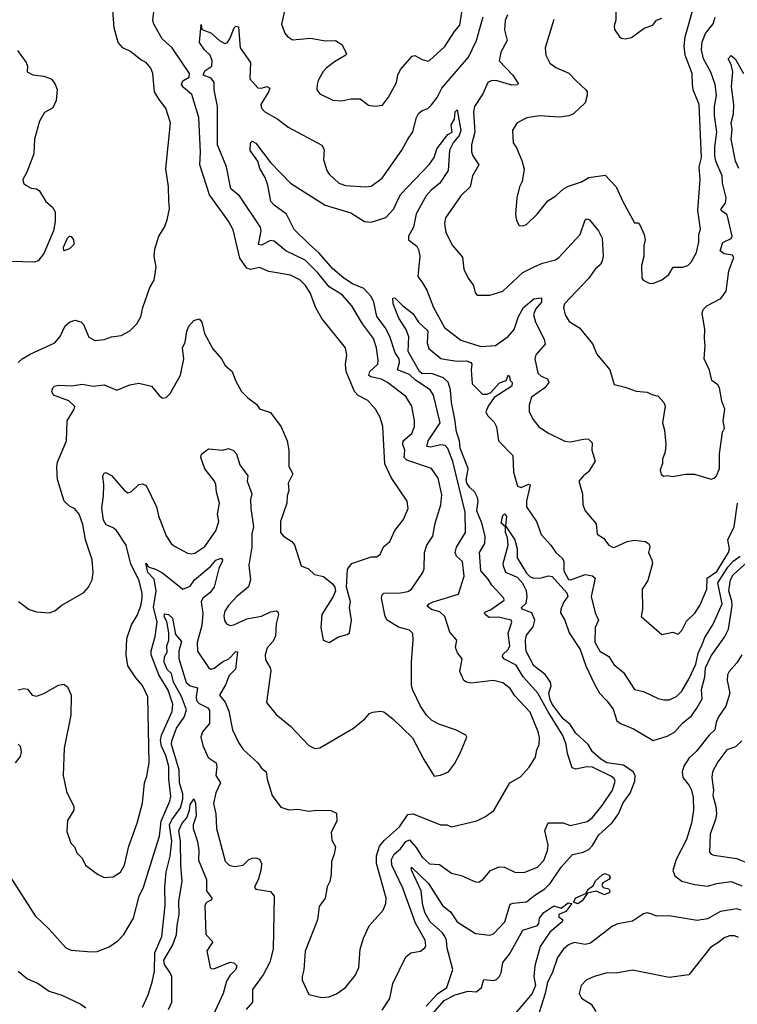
# Model space of a CAD drawing. Extents: x 1246230 to 1426786, y 660032 to 763141.
# Tile 423 of 566: x 1403423 to 1407348, y 683424 to 688809. Entities that reach past the tile are written whole.
import ezdxf

# ---------------------------------------------------------------- set-up
doc = ezdxf.new("R2010")
doc.units = 0

msp = doc.modelspace()

# ---------------------------------------------------------------- linework, layer by layer
at = {"layer": '0CON10XD'}
for points in [[(1403415.4, 686934.6), (1403435.8, 686955), (1403480, 686980), (1403615, 687041.2), (1403645, 687076.2), (1403672.5, 687135), (1403695, 687155.7), (1403725, 687165.8), (1403757.3, 687157.3), (1403771.2, 687141.2), (1403802.1, 687072.1), (1403835, 687054.2), (1403885, 687059.2), (1403925.8, 687074.2), (1403977.6, 687082.4), (1404025, 687107.5), (1404064.2, 687145), (1404086.4, 687183.6), (1404095.7, 687235), (1404135.7, 687344.3), (1404159.2, 687385), (1404168.6, 687455), (1404159.4, 687515), (1404161.4, 687555), (1404184, 687625), (1404215.6, 687674.4), (1404230, 687715), (1404242, 687775), (1404238.6, 687818.6), (1404236.9, 687895), (1404223, 687993), (1404248.1, 688245), (1404223.1, 688325), (1404185, 688372), (1404160.8, 688415), (1404151.1, 688515), (1404140.6, 688545), (1404114.5, 688574.5), (1404085, 688589.2), (1404028.8, 688635), (1403986.3, 688656.3), (1403961.4, 688685), (1403939.2, 688765), (1403926.7, 688935)], [(1404446.9, 687896.9), (1404408.1, 688015), (1404412.8, 688085), (1404403.4, 688275), (1404365, 688400.5), (1404318.4, 688438.4), (1404307.9, 688455), (1404315.1, 688474.9), (1404349.6, 688495), (1404351.6, 688515), (1404256.2, 688656.2), (1404202.5, 688705), (1404156.2, 688785), (1404150.8, 688805), (1404160, 688885)], [(1404883.8, 688915), (1404855.8, 688785), (1404874, 688735), (1404887, 688717), (1404915, 688699.2), (1405015, 688708.9), (1405093, 688693), (1405150, 688695), (1405184.1, 688674.1), (1405210, 688625), (1405207.5, 688615), (1405145, 688579.2), (1405098.8, 688545), (1405083.4, 688526.6), (1405055, 688476.7), (1405049.2, 688455), (1405048.8, 688425), (1405064.2, 688404.2), (1405135, 688369.2), (1405185, 688365.7), (1405235, 688375.8), (1405285, 688375.8), (1405330.9, 688340.9), (1405365, 688335.7), (1405407.9, 688342.1), (1405440.8, 688385), (1405484.5, 688465), (1405491.2, 688505), (1405505, 688536), (1405570.3, 688609.7), (1405585, 688614), (1405625, 688591.2), (1405655, 688583.3), (1405665, 688586.2), (1405748.1, 688661.9), (1405801.5, 688745), (1405830.7, 688779.3), (1405844.8, 688875)], [(1406345, 688810), (1406296.9, 688655), (1406300, 688615), (1406322, 688572), (1406355, 688548.1), (1406426.3, 688516.3), (1406465.7, 688475), (1406520, 688425), (1406526.7, 688415), (1406526.4, 688396.4), (1406516.2, 688355), (1406452, 688295), (1406427, 688283), (1406375, 688275.5), (1406265, 688283.3), (1406196.6, 688273.4), (1406144.5, 688245.5), (1406118.8, 688205), (1406121.2, 688135), (1406139.3, 688109.3), (1406169.7, 688039.7), (1406181.7, 687991.7), (1406170.8, 687925), (1406156, 687895), (1406142, 687835), (1406133.8, 687745), (1406140.5, 687710.5), (1406154.1, 687684.1), (1406175, 687682), (1406195, 687688.8), (1406254, 687745), (1406311.8, 687818.2), (1406355.8, 687845), (1406396.4, 687883.6), (1406425, 687899.4), (1406495, 687922.9), (1406535, 687945.7), (1406625, 687958.6), (1406685.5, 687895.5), (1406720.8, 687815), (1406785, 687697.5), (1406805, 687697.5), (1406815, 687687.5), (1406838.8, 687635), (1406843.8, 687605), (1406835.7, 687575), (1406835.8, 687514.2), (1406823.3, 687465), (1406826.2, 687396.2), (1406832.5, 687385), (1406865, 687368.8), (1406885, 687366.2), (1406935, 687386.2), (1406973.3, 687415), (1406997.5, 687455), (1407050, 687455), (1407077.5, 687465), (1407095, 687483.3), (1407124.5, 687535.5), (1407137.8, 687595), (1407137.1, 687635), (1407146.2, 687663.8), (1407132.2, 687765), (1407145.3, 687934.7), (1407139.6, 688005), (1407151.3, 688055), (1407139.4, 688345), (1407105.5, 688425), (1407102.8, 688457.2), (1407101.6, 688515), (1407062.4, 688615), (1407056.7, 688665), (1407062.9, 688715), (1407111, 688889)], [(1405506.1, 685673.9), (1405545, 685680.8), (1405565, 685694.6), (1405628, 685785), (1405636, 685805), (1405637.8, 685895), (1405650, 685935), (1405683.3, 685985), (1405695.6, 686055), (1405725.4, 686155), (1405731.2, 686211.2), (1405710.9, 686300.9), (1405675.3, 686355.3), (1405540.3, 686400.3), (1405525, 686414.3), (1405530, 686455), (1405519.2, 686485), (1405520.3, 686505), (1405568.5, 686545), (1405582.1, 686585), (1405582.1, 686615), (1405567.1, 686695), (1405535, 686747.8), (1405434.6, 686825), (1405402.2, 686842.2), (1405344, 686855), (1405332.8, 686862.8), (1405338, 686885), (1405381.1, 686925), (1405383, 686947), (1405375.3, 687015), (1405357.5, 687065), (1405298.5, 687145), (1405240, 687245), (1405186.1, 687305), (1405115, 687348), (1405053.4, 687425), (1404985, 687494.8), (1404879.5, 687545), (1404815, 687598.5), (1404795, 687601.9), (1404745, 687576.6), (1404729.5, 687579.5), (1404743.1, 687655), (1404740, 687675), (1404625.2, 687845.2), (1404577.5, 687885), (1404553.8, 688005), (1404504, 688124), (1404505.8, 688194.2), (1404504.2, 688334.2), (1404486.2, 688425), (1404485.9, 688465.9), (1404469.8, 688489.8), (1404427.3, 688505), (1404435, 688529.1), (1404473.3, 688555), (1404475.4, 688585), (1404465, 688615.8), (1404433.6, 688643.6), (1404406.5, 688685), (1404415, 688782.5), (1404420, 688755), (1404468, 688738), (1404515, 688695.7), (1404545, 688678.6), (1404556.9, 688683.1), (1404572.5, 688705), (1404595.7, 688765), (1404605, 688773.1), (1404619.4, 688769.4), (1404629.5, 688655), (1404686.1, 688575), (1404681.5, 688485), (1404725, 688436.2), (1404745, 688434.7), (1404775, 688443.6), (1404790.6, 688435), (1404784.6, 688415), (1404742.7, 688345), (1404744.7, 688324.7), (1404762.9, 688305), (1404835, 688265.4), (1404890.8, 688220.8), (1405075, 688123.8), (1405088.7, 688098.7), (1405084.3, 688045), (1405102.9, 687985), (1405115.7, 687965), (1405168, 687915), (1405205, 687902.2), (1405315.7, 687894.3), (1405345, 687898), (1405405, 687942.5), (1405513.3, 688095), (1405545, 688156.7), (1405573.6, 688196.4), (1405593.1, 688275), (1405604.6, 688295.4), (1405625, 688311.9), (1405655, 688323.3), (1405675, 688343.5), (1405705.6, 688384.4), (1405731.2, 688435), (1405878.5, 688605), (1405921.4, 688695), (1405940.4, 688760.4), (1405958.1, 688825)], [(1406091.2, 688835), (1406077.5, 688805), (1406074.7, 688754.7), (1406088.2, 688695), (1406055, 688630.8), (1406044.6, 688585), (1406120.9, 688505), (1406149.2, 688460.8), (1406145, 688452.9), (1406115, 688451.5), (1406034.7, 688474.7), (1406005, 688476.6), (1405982.5, 688465), (1405956.8, 688403.2), (1405910.2, 688335), (1405905.2, 688305), (1405912.2, 688195), (1405894.7, 688125), (1405893.9, 688086.1), (1405901.1, 688065), (1405934.5, 688015), (1405900, 687955), (1405886.7, 687895), (1405835.6, 687845), (1405751.4, 687725), (1405745.7, 687695), (1405752.9, 687645), (1405789.2, 687575), (1405845, 687510.8), (1405852.9, 687445), (1405876, 687395), (1405904.2, 687355), (1405914.2, 687315), (1405925, 687302.5), (1405995, 687301.9), (1406065, 687324.3), (1406175, 687426.7), (1406240.7, 687459.3), (1406282.1, 687477.9), (1406353.7, 687496.3), (1406371.5, 687508.5), (1406488.2, 687635), (1406515, 687714.2), (1406525, 687720), (1406538.6, 687715), (1406587.8, 687655), (1406609.1, 687615), (1406613.9, 687515), (1406609.1, 687490.9), (1406600, 687470), (1406569.6, 687445), (1406536.2, 687395), (1406403.1, 687255), (1406397.1, 687235), (1406405.6, 687195.6), (1406428.3, 687158.3), (1406484.4, 687124.4), (1406555, 687036.7), (1406579.5, 686979.5), (1406650, 686895), (1406675, 686813.8), (1406735, 686800), (1406795, 686776.7), (1406855, 686771.9), (1406879.7, 686759.7), (1406915, 686750), (1406946.2, 686715), (1406953.8, 686695), (1406939.2, 686605), (1406950, 686565), (1406956.2, 686485), (1406953.3, 686445), (1406938, 686405), (1406937.7, 686382.3), (1406926.2, 686345), (1406931.7, 686321.7), (1406945, 686313.3), (1406965, 686316.7), (1406995, 686310), (1407065, 686323.8), (1407113.6, 686323.6), (1407205, 686296.7), (1407225, 686303.8), (1407233.8, 686315), (1407251.2, 686355), (1407250, 686435), (1407267.6, 686552.4), (1407277.5, 686575), (1407271.2, 686615), (1407278.8, 686678.8), (1407263.4, 686723.4), (1407250.8, 686795), (1407241.2, 686811.2), (1407208.8, 686835), (1407195, 686892.5), (1407166, 686955), (1407172.7, 687027.3), (1407167.5, 687065), (1407170.8, 687115), (1407155.8, 687205), (1407161.4, 687225), (1407180.8, 687245), (1407258, 687285), (1407286.3, 687323.7), (1407301.5, 687435), (1407328.7, 687508.7), (1407320.7, 687520.7), (1407275, 687528.4), (1407254.2, 687545), (1407269, 687591), (1407315, 687612.9), (1407319.5, 687625), (1407292.3, 687742.3), (1407260.3, 687765), (1407260.3, 687775), (1407283.3, 687805), (1407286, 687835), (1407266.3, 687915), (1407264.8, 687955), (1407230.7, 688035), (1407225.2, 688065), (1407224.8, 688114.8), (1407236.4, 688195), (1407223.4, 688285), (1407223.5, 688335), (1407233.5, 688395), (1407226.2, 688455), (1407203.1, 688523.1), (1407163.3, 688595), (1407151.1, 688645), (1407155, 688688.8), (1407174.2, 688734.2), (1407215, 688785.8), (1407226.8, 688823.2)], [(1406682.5, 688865), (1406683.6, 688806.4), (1406673.8, 688775), (1406676.2, 688755), (1406703.8, 688715), (1406715, 688708), (1406735, 688704.2), (1406768.8, 688711.2), (1406837.7, 688762.3), (1406885, 688780), (1406905, 688806.7), (1406935, 688817.5)], [(1403410.5, 688640.5), (1403459.4, 688575), (1403465.6, 688555), (1403464.2, 688524.2), (1403495, 688506.9), (1403555, 688500.6), (1403595, 688485.8), (1403615, 688461.2), (1403627.2, 688427.2), (1403622.2, 688367.8), (1403605, 688327.1), (1403558.3, 688301.7), (1403531.4, 688255), (1403504.2, 688155), (1403501.2, 688075), (1403462, 687975), (1403439.4, 687935), (1403444.3, 687915), (1403456.2, 687905), (1403485, 687888.6), (1403515, 687884.2), (1403530, 687875), (1403565.8, 687815), (1403603.1, 687783.1), (1403617.6, 687757.6), (1403616.9, 687705), (1403607.7, 687655), (1403555, 687530.4), (1403525, 687490.4), (1403505, 687482.5), (1403376.2, 687486.2)], [(1407355.5, 687994.5), (1407338.5, 688035), (1407313.9, 688155), (1407320.4, 688209.6), (1407313.2, 688245), (1407327, 688295), (1407329.4, 688345), (1407316.6, 688443.4), (1407324.1, 688525), (1407313.5, 688565), (1407297.5, 688595), (1407315, 688614), (1407335.6, 688595.6), (1407380.8, 688515)], [(1403374, 684115), (1403508.3, 683908.3), (1403585, 683834.2), (1403675, 683732.5), (1403705, 683719.4), (1403815, 683710.8), (1403847, 683713), (1403911.7, 683738.3), (1403959.3, 683770.7), (1403992.5, 683805), (1404045.6, 683895), (1404076.4, 684015), (1404100.4, 684065), (1404187.1, 684342.9), (1404197.3, 684425), (1404244.2, 684535), (1404249.5, 684560.5), (1404237.9, 684655), (1404238.3, 684725), (1404221.8, 684785), (1404197.9, 684835), (1404193.9, 684866.1), (1404199.5, 684895), (1404256.2, 685025), (1404260.7, 685065), (1404235, 685142.1), (1404183.4, 685225), (1404142.9, 685335), (1404142.8, 685357.3), (1404163.6, 685436.4), (1404174.4, 685515.6), (1404154.3, 685595), (1404169.3, 685685), (1404158.4, 685748.4), (1404123.3, 685785), (1404113.1, 685836.9), (1404122.5, 685825), (1404120, 685820), (1404125, 685822.5), (1404130, 685815), (1404165, 685804.7), (1404205, 685783), (1404315, 685694.5), (1404355, 685710), (1404380, 685745), (1404469.2, 685820.8), (1404495, 685853.6), (1404525, 685864.3), (1404532.2, 685855), (1404530.8, 685845), (1404513.1, 685806.9), (1404486.9, 685705), (1404462.9, 685675), (1404425.2, 685645), (1404415.2, 685625), (1404423.9, 685563.9), (1404419.5, 685495), (1404393.3, 685403.3), (1404395.7, 685355.7), (1404455, 685266.7), (1404466, 685256), (1404487.2, 685262.8), (1404533, 685297), (1404566.7, 685313.3), (1404605, 685354.3), (1404615, 685351.2), (1404602.6, 685257.4), (1404568.5, 685221.5), (1404548.4, 685171.6), (1404515.6, 685115), (1404546.1, 685076.1), (1404566.5, 685026.5), (1404587.5, 684925), (1404619.5, 684855), (1404645, 684817.5), (1404725.4, 684745.4), (1404746, 684715), (1404771.2, 684695), (1404775.8, 684655.8), (1404804, 684565), (1404852, 684502), (1404895, 684487.5), (1404945, 684490.9), (1405005, 684480), (1405045.5, 684485.5), (1405125, 684483.1), (1405155, 684470), (1405156.7, 684425), (1405126.7, 684365), (1405130.7, 684320.7), (1405150, 684285), (1405143.8, 684245), (1405128.6, 684205), (1405127.1, 684135), (1405118.6, 684095), (1405104.6, 684065.4), (1405092.9, 684005), (1405061.7, 683958.3), (1405050.9, 683885), (1404983.5, 683715), (1404977.7, 683612.3), (1404968, 683575), (1404968, 683555), (1405005, 683477.5), (1405075, 683461.4), (1405115, 683464.2), (1405155, 683481.2), (1405205, 683516.2), (1405258, 683582), (1405277.5, 683625), (1405284.4, 683725), (1405302.9, 683785), (1405335, 683853.8), (1405411.7, 683938.3), (1405425.5, 683974.5), (1405427.1, 684005), (1405374.8, 684194.8), (1405373.6, 684236.4), (1405391.7, 684288.3), (1405418.1, 684321.9), (1405499.6, 684395), (1405545, 684462.1), (1405575.4, 684465.4), (1405725, 684405.6), (1405760, 684405), (1405785, 684394.2), (1405923.2, 684426.8), (1405969.7, 684450.3), (1406015.5, 684484.5), (1406104, 684635), (1406161.7, 684668.3), (1406208.7, 684721.3), (1406243.8, 684775), (1406250.6, 684815), (1406264.4, 684845), (1406266.4, 684883.6), (1406259.5, 684915), (1406215, 685021.1), (1406131.2, 685111.2), (1406105, 685150.5), (1406065, 685182.7), (1406015, 685194.5), (1405891.1, 685181.1), (1405866.7, 685185), (1405852, 685195), (1405830.8, 685245), (1405842.7, 685312.7), (1405816.8, 685346.8), (1405806, 685375), (1405813.3, 685415), (1405775, 685460), (1405748, 685545), (1405720.3, 685570.3), (1405675, 685582.4), (1405651.4, 685601.4), (1405662.5, 685615), (1405685, 685625.4), (1405823.8, 685666.2), (1405854.2, 685765), (1405845.6, 685845.6), (1405812.2, 685875), (1405803.8, 685895), (1405812.6, 685925), (1405860.7, 686005), (1405859, 686115), (1405792.8, 686392.8), (1405765, 686464.4), (1405750, 686480), (1405725, 686484.8), (1405671.3, 686471.3), (1405650, 686475), (1405656.2, 686505), (1405723.3, 686605), (1405686.6, 686755), (1405667.1, 686785), (1405588.4, 686838.4), (1405555, 686869.3), (1405489.2, 686895), (1405499.8, 686935), (1405498.6, 686955), (1405477.1, 686987.1), (1405447.3, 687077.3), (1405421.1, 687125), (1405376, 687185), (1405359.8, 687265), (1405346.1, 687295), (1405305, 687338.8), (1405243.3, 687365), (1405195.5, 687395), (1405135, 687446.2), (1405061.6, 687531.6), (1405003.9, 687583.9), (1404925, 687662.2), (1404882.7, 687745), (1404815, 687794.5), (1404797.3, 687815), (1404780.9, 687905), (1404765.4, 687945.4), (1404736.9, 687995), (1404726, 688035), (1404683.9, 688093.9), (1404684.8, 688135.2), (1404695, 688144.6), (1404715, 688133.2), (1404795, 688027.3), (1404905, 687915.8), (1405094.6, 687794.6), (1405235, 687752.3), (1405308, 687705), (1405345, 687701.2), (1405425, 687727.2), (1405470, 687775), (1405488.8, 687821.2), (1405508.2, 687855), (1405665, 688018.9), (1405689.2, 688055), (1405705, 688103.6), (1405765, 688182.2), (1405788.8, 688195), (1405783.5, 688235), (1405800.5, 688265), (1405805, 688306), (1405815.7, 688315.7), (1405835, 688202.5), (1405827.2, 688175), (1405793.8, 688136.2), (1405774.4, 688095.6), (1405766.4, 687985), (1405721.2, 687915), (1405673.3, 687876.7), (1405645.8, 687845), (1405592, 687748), (1405576.4, 687675), (1405548.9, 687625), (1405550, 687605), (1405595, 687571.2), (1405605, 687552.5), (1405611.4, 687515), (1405600.8, 687405), (1405622.5, 687375), (1405650.6, 687330.6), (1405686.4, 687235), (1405745.6, 687125), (1405835, 687056.2), (1405945, 687022.5), (1406025, 687027.8), (1406095, 687076.9), (1406128.2, 687115), (1406151.1, 687185), (1406178.2, 687235), (1406235, 687283.1), (1406277.3, 687287.3), (1406277.1, 687265), (1406244, 687226), (1406233.5, 687195), (1406244.6, 687155), (1406291.7, 687061.7), (1406296.2, 687035), (1406245, 686976.9), (1406240, 686955), (1406257.5, 686875), (1406275, 686860), (1406310, 686845), (1406317.5, 686825), (1406295.6, 686795), (1406222.5, 686745), (1406209.1, 686700.9), (1406208.6, 686665), (1406231.7, 686621.7), (1406262.2, 686582.2), (1406315, 686547.1), (1406405, 686503.1), (1406435, 686500), (1406515, 686517.5), (1406534, 686514), (1406553.3, 686495), (1406551.5, 686455), (1406571.2, 686395), (1406534.2, 686335.8), (1406506.7, 686315), (1406481.2, 686285), (1406501.1, 686215), (1406502.9, 686155), (1406515, 686122), (1406575, 686052.5), (1406581.2, 685995), (1406615, 685973.3), (1406645.8, 685935.8), (1406665, 685924), (1406675, 685922.5), (1406745, 685954.4), (1406783, 685963), (1406845, 685955.6), (1406865, 685940), (1406868.5, 685925), (1406861.9, 685895), (1406881.1, 685855), (1406883.1, 685835), (1406857.8, 685742.2), (1406826.9, 685695), (1406828.6, 685585), (1406822, 685545), (1406935, 685446.2), (1406995, 685458.8), (1407025, 685447.5), (1407045, 685468), (1407069.9, 685520.1), (1407115, 685563.5), (1407142.5, 685605), (1407181.5, 685695), (1407183.5, 685755), (1407235, 685791.7), (1407299.2, 685895), (1407305.3, 685915), (1407295.9, 685965), (1407330.6, 686035), (1407348.7, 686165)], [(1403416.1, 685626.1), (1403475, 685583.8), (1403515, 685570), (1403585, 685564.2), (1403615, 685576.2), (1403653.8, 685606.2), (1403773, 685677), (1403800, 685705), (1403818.9, 685745), (1403825.5, 685785), (1403820, 685855), (1403783.6, 685963.6), (1403768.3, 686048.3), (1403748, 686105), (1403725, 686133.3), (1403695, 686148.8), (1403665.6, 686175.6), (1403630, 686295), (1403628.8, 686321.2), (1403625.6, 686365), (1403630, 686390), (1403679.5, 686505), (1403681.9, 686615), (1403721.2, 686678.8), (1403723.9, 686693.9), (1403692.5, 686725), (1403608.8, 686755), (1403599.2, 686775), (1403604.2, 686795), (1403613.8, 686805), (1403635, 686810), (1403707, 686807), (1403765.6, 686815.6), (1403825, 686804.4), (1403885, 686811.9), (1403955, 686782.5), (1404025, 686812.9), (1404075, 686820.6), (1404144.2, 686804.2), (1404185, 686753.3), (1404205, 686740), (1404225, 686742.5), (1404245.7, 686764.3), (1404301.9, 686865), (1404320.5, 686955), (1404314.4, 687015), (1404328.9, 687045), (1404337.3, 687105), (1404347.6, 687132.4), (1404375.9, 687164.1), (1404405, 687173.3), (1404420, 687155), (1404433.7, 687093.7), (1404478.7, 687008.7), (1404526, 686955), (1404547, 686917), (1404586, 686885), (1404602.5, 686835), (1404635.7, 686775.7), (1404670.7, 686740.7), (1404720, 686705), (1404735, 686680), (1404795, 686660), (1404852.7, 686582.7), (1404885.8, 686505), (1404894.2, 686455), (1404895.6, 686365), (1404917.1, 686325), (1404892.2, 686275), (1404894.4, 686235), (1404885.7, 686205), (1404884.4, 686165), (1404850, 686065), (1404849.4, 686005), (1404865, 685984.3), (1404911.2, 685955), (1404926.6, 685936.6), (1404962.3, 685822.3), (1405003.3, 685805), (1405035, 685774), (1405084.2, 685764.2), (1405131.2, 685725), (1405146, 685705), (1405150, 685685), (1405136.7, 685655), (1405076, 685555), (1405069.4, 685485), (1405082.5, 685415), (1405115, 685403.3), (1405166.1, 685433.9), (1405213.9, 685446.1), (1405226.7, 685455), (1405237.5, 685525), (1405227.5, 685595), (1405232, 685625), (1405210, 685705), (1405215.8, 685804.2), (1405240, 685835), (1405345, 685871.2), (1405375, 685871.2), (1405395, 685883.8), (1405413.4, 685926.6), (1405447.1, 685955), (1405475.3, 686014.7), (1405522.2, 686075), (1405547.5, 686135), (1405542, 686175), (1405455.5, 686305.5), (1405419.8, 686379.8), (1405409.1, 686585), (1405394, 686634), (1405369.5, 686679.5), (1405327, 686727), (1405275, 686753.6), (1405253.8, 686775), (1405208.2, 686885), (1405204.5, 686925), (1405211.5, 686975), (1405205.5, 687015), (1405075.5, 687175), (1405043, 687233), (1405011.1, 687315), (1404986, 687356), (1404955, 687386.2), (1404905, 687411.8), (1404785, 687431.1), (1404735, 687453.6), (1404685, 687443.5), (1404665, 687450.6), (1404626.8, 687505), (1404590.5, 687660.5), (1404565, 687707.1), (1404461.8, 687851.8), (1404446.9, 687896.9)], [(1403665, 687544.3), (1403662.8, 687565), (1403685, 687614), (1403695, 687626), (1403705, 687623.8), (1403718, 687605), (1403719.5, 687580.5), (1403695, 687556), (1403665, 687544.3)], [(1405405, 683390.8), (1405446.9, 683455), (1405463, 683537), (1405535.7, 683684.3), (1405562.5, 683705), (1405616, 683715), (1405638.1, 683731.9), (1405644.5, 683745.5), (1405640, 683775), (1405587.7, 683867.7), (1405518.2, 684058.2), (1405457.8, 684185), (1405456.1, 684215), (1405471.6, 684245), (1405506.5, 684275), (1405535, 684314.7), (1405555, 684322.7), (1405591, 684281), (1405625, 684227.9), (1405665, 684192.3), (1405718.2, 684188.2), (1405785, 684141.9), (1405837.6, 684127.6), (1405915, 684094.2), (1405935, 684092.5), (1405958.3, 684108.3), (1405998.6, 684155), (1406045, 684176.4), (1406075, 684174.4), (1406135, 684144.4), (1406185, 684147.3), (1406255, 684174.6), (1406288.8, 684211.2), (1406310.4, 684265), (1406313.8, 684295), (1406294.5, 684375), (1406313, 684417), (1406395, 684416.9), (1406435, 684401.5), (1406527, 684423), (1406555.3, 684444.7), (1406609.3, 684510.7), (1406665.4, 684595), (1406679.4, 684645), (1406675, 684658), (1406659.7, 684669.7), (1406555, 684720.6), (1406525, 684722.9), (1406465, 684710.8), (1406445, 684717.8), (1406418.8, 684795), (1406412.2, 684845), (1406393.5, 684893.5), (1406314.2, 685024.2), (1406256, 685126), (1406176.8, 685215), (1406137.9, 685277.9), (1406075, 685311.1), (1406063.5, 685323.5), (1406065, 685337.1), (1406094.4, 685365), (1406103.1, 685385), (1406094.3, 685454.3), (1406115.5, 685514.5), (1406110.8, 685525), (1406041.3, 685541.3), (1405989.9, 685539.9), (1405968.4, 685555), (1405965.4, 685565), (1405970, 685570), (1405997.8, 685582.2), (1406073.1, 685635), (1406071.4, 685645), (1406005.6, 685715.6), (1405985, 685749.4), (1405945.4, 685795), (1405937.9, 685895), (1405966.4, 685945), (1405969, 685985), (1405951, 686055), (1405923.2, 686123.2), (1405930, 686175), (1405927, 686195), (1405912.8, 686225), (1405885, 686249.7), (1405868.7, 686275), (1405864.7, 686295), (1405869.6, 686320.4), (1405875.9, 686355), (1405831.3, 686465), (1405828.8, 686505), (1405811.3, 686555), (1405803.5, 686625), (1405784.1, 686715), (1405779.5, 686785), (1405766.2, 686826.2), (1405741, 686851), (1405675, 686873.2), (1405625, 686871.5), (1405609.8, 686885), (1405547.2, 686995), (1405551.4, 687075), (1405536.9, 687115), (1405497.3, 687177.3), (1405465.6, 687255), (1405464.5, 687285.5), (1405475, 687288.6), (1405517.8, 687245), (1405572.8, 687202.8), (1405604.6, 687155), (1405655, 687107.7), (1405651.5, 687041.5), (1405660.9, 687010.9), (1405726.2, 686956.2), (1405755, 686950.3)], [(1405755, 686950.3), (1405815, 686941.6), (1405865, 686943.7), (1405890.6, 686935), (1405895.8, 686925), (1405891.9, 686895), (1405898.4, 686818.4), (1405955, 686761.2), (1405979.2, 686760.8), (1406000.1, 686769.9), (1406046.7, 686823.3), (1406084.5, 686835.5), (1406094.2, 686865), (1406101.9, 686855), (1406105.5, 686835.5), (1406115.7, 686824.3), (1406115.5, 686805), (1406018.1, 686741.9), (1405984.3, 686695), (1405972.4, 686665), (1405981.6, 686645), (1406017.1, 686607.1), (1406031.6, 686581.6), (1406041.8, 686505), (1406120, 686425), (1406123.7, 686335), (1406145, 686257.5), (1406165, 686250), (1406205, 686268.9), (1406215.3, 686265.3), (1406195.4, 686175), (1406194.5, 686145), (1406248.9, 686065), (1406275, 685994), (1406328.1, 685935), (1406354.4, 685895), (1406392.2, 685862.2), (1406398.2, 685845), (1406399.6, 685795), (1406425, 685746.9), (1406436.7, 685745), (1406515, 685773.9), (1406555, 685766.9), (1406571.2, 685755), (1406549.1, 685655), (1406571.1, 685565), (1406589.2, 685525), (1406570, 685485), (1406569.1, 685405), (1406596.2, 685356.2), (1406645, 685326), (1406673, 685283), (1406725, 685238.8), (1406785, 685145.8), (1406834.4, 685134.4), (1406915, 685096), (1406945, 685088.8), (1406975, 685089.4), (1407015, 685107.8), (1407045, 685136.9), (1407083.6, 685206.4), (1407121.7, 685285), (1407132.9, 685345), (1407155, 685390.9), (1407170.2, 685429.8), (1407215, 685503.5), (1407264.8, 685615), (1407240.6, 685729.4), (1407295.6, 685815), (1407325, 685848), (1407363.7, 685875)], [(1403415, 685144.3), (1403445, 685151.4), (1403465, 685148), (1403491.2, 685115), (1403515, 685108.6), (1403555, 685123.1), (1403635, 685170), (1403665, 685174), (1403685, 685160), (1403704, 685115), (1403702.2, 685005), (1403666.7, 684825), (1403660, 684675), (1403678.6, 684588.6), (1403718.8, 684505), (1403720, 684485), (1403685, 684430), (1403680.7, 684369.3), (1403703.3, 684305), (1403722.5, 684285), (1403735, 684252.5), (1403765, 684222.5), (1403783.8, 684185), (1403848.8, 684135), (1403885, 684117.5), (1403935, 684120.8), (1403975, 684145.6), (1403995.6, 684185.6), (1404020.4, 684289.6), (1404065.6, 684415), (1404094.1, 684524.1), (1404105.7, 684635), (1404118.8, 684671.2), (1404131.2, 684745), (1404124.4, 685105), (1404095, 685168), (1404058.9, 685208.9), (1404015, 685274.2), (1404004.6, 685335), (1404008.2, 685425), (1404035, 685498.8), (1404065, 685551.2), (1404085, 685603.8), (1404093.3, 685645), (1404092.2, 685675), (1404074.2, 685745), (1404031.6, 685831.6), (1404005.2, 685935), (1403952.6, 686015), (1403935, 686030), (1403896.5, 686046.5), (1403881.5, 686071.5), (1403871.6, 686138.4), (1403881.8, 686205), (1403884.1, 686265), (1403876.9, 686313.1), (1403883, 686327), (1403895, 686332), (1403925, 686316.9), (1403995, 686236), (1404015, 686222), (1404035, 686228), (1404075, 686267.5), (1404095, 686270.8), (1404115, 686261.2), (1404171.4, 686145), (1404181.4, 686095), (1404225, 685986.2), (1404251.4, 685945), (1404268.9, 685928.9), (1404341.7, 685891.7), (1404365, 685887.1), (1404381.4, 685891.4), (1404435, 685927.5), (1404495, 686013.1), (1404512.7, 686065), (1404504.7, 686105), (1404515.3, 686165.3), (1404499.6, 686225), (1404496.1, 686266.1), (1404488.5, 686285), (1404435, 686352), (1404414.4, 686415), (1404417.1, 686432.9), (1404455, 686462.5), (1404534.1, 686454.1), (1404565, 686464), (1404593.2, 686453.2), (1404609.2, 686435), (1404627.1, 686375), (1404670.6, 686315), (1404666.9, 686285), (1404692.9, 686215), (1404686, 686185), (1404686.4, 686135), (1404702.2, 686035), (1404692.7, 685995), (1404692.1, 685925), (1404675.5, 685825.5), (1404685.7, 685745), (1404675, 685708), (1404610, 685655), (1404565, 685605.8), (1404545.5, 685575), (1404538.9, 685548.9), (1404542.8, 685522.8), (1404555, 685504.4), (1404575, 685495.6), (1404595, 685498.9), (1404665, 685532.1), (1404745, 685547.3), (1404795, 685570.5), (1404825, 685575.6), (1404835, 685571.2), (1404837.9, 685555), (1404825.4, 685505), (1404821.5, 685438.5), (1404809.4, 685410.6), (1404776.3, 685373.7), (1404765.7, 685335), (1404767.1, 685307.1), (1404793.8, 685265), (1404796.9, 685246.9), (1404772.5, 685075), (1404825, 685008.8), (1404903.8, 684945), (1405005, 684838.6), (1405037.7, 684822.3), (1405065, 684826.2), (1405248, 684935), (1405311.2, 684985), (1405335.9, 685014.1), (1405355, 685022), (1405395, 685028), (1405414.1, 685024.1), (1405464.3, 684984.3), (1405570.7, 684880.7), (1405633, 684763), (1405690.7, 684670.7), (1405725, 684676.2), (1405767.5, 684695), (1405800.8, 684739.2), (1405832.7, 684797.3), (1405868.8, 684885), (1405862.5, 684895), (1405806.7, 684925), (1405715, 684955.8), (1405675, 684978), (1405648, 685005), (1405614.2, 685055), (1405572.5, 685142.5), (1405566.6, 685166.6), (1405565.6, 685295), (1405575.7, 685415.7), (1405572.4, 685452.4), (1405555, 685470), (1405495, 685487.3), (1405432.1, 685525), (1405422.5, 685545), (1405402.5, 685645), (1405406.1, 685663.9), (1405415, 685671.8), (1405506.1, 685673.9)], [(1405646.2, 683413.8), (1405708.4, 683481.6), (1405759.5, 683515), (1405791.8, 683615), (1405761.2, 683731.2), (1405757.4, 683775), (1405749, 683795), (1405735, 683815.2), (1405667.9, 683875), (1405641.5, 683921.5), (1405628, 683965), (1405618.3, 684045), (1405565, 684156.7), (1405565, 684173.3), (1405659.1, 684085), (1405734.5, 683965), (1405779.2, 683929.1), (1405815, 683874), (1405915, 683810.5), (1405995, 683801.5), (1406015, 683810), (1406076.4, 683875), (1406105, 683970.8), (1406122.2, 683977.8), (1406195, 683983.8), (1406239.5, 684020.5), (1406295, 684054.7), (1406325, 684084.7), (1406385, 684174.5), (1406446.2, 684243.8), (1406505, 684255.3), (1406535, 684271.2), (1406555, 684291.7), (1406589.5, 684350.5), (1406661.6, 684415), (1406697.5, 684465), (1406722.6, 684525), (1406761.9, 684578.1), (1406787.7, 684645), (1406789.5, 684675), (1406778.1, 684695), (1406725, 684732.1), (1406635, 684744.7), (1406600.7, 684765), (1406555.9, 684805), (1406531.9, 684845), (1406465, 684906.9), (1406432.7, 684955), (1406394.9, 684984.9), (1406335, 685064.8), (1406325, 685088.9), (1406317, 685125), (1406329.7, 685165), (1406325.9, 685185.9), (1406296.9, 685226.9), (1406235, 685275.8), (1406192.6, 685355), (1406191.7, 685371.7), (1406189.3, 685415), (1406195, 685443.5), (1406231.9, 685488.1), (1406240.7, 685525), (1406224.2, 685564.2), (1406170.5, 685585), (1406167.5, 685595), (1406192.5, 685617.5), (1406197.6, 685652.4), (1406194.2, 685685), (1406174.7, 685725), (1406145, 685757.8), (1406082.5, 685785), (1406069.6, 685819.6), (1406067.3, 685835), (1406094.7, 685935), (1406091.5, 685975), (1406080, 686005), (1406080, 686035), (1406055.6, 686055.6), (1406065, 686097.5), (1406075, 686105.7), (1406085, 686091.2), (1406080.7, 686040.7), (1406130.8, 685965), (1406143.1, 685915), (1406142.9, 685865), (1406195, 685781.5), (1406215, 685762), (1406235, 685755.5), (1406275, 685756.7), (1406315, 685766.9), (1406335, 685763.6), (1406415.3, 685675), (1406420.5, 685655), (1406399.2, 685625), (1406382, 685585), (1406380.8, 685565), (1406405.3, 685525.3), (1406427.3, 685455), (1406487.7, 685365), (1406519.6, 685275), (1406566, 685175), (1406594.8, 685124.8), (1406635, 685084.5), (1406667.9, 685037.9), (1406688.9, 684975), (1406708.9, 684958.9), (1406780.8, 684930.8), (1406887.6, 684867.6), (1406965, 684890.9), (1407005, 684912.4), (1407048.7, 684961.3), (1407097.5, 685002.5), (1407126.6, 685043.4), (1407155.3, 685095), (1407152.7, 685145), (1407170.4, 685215), (1407174.6, 685265), (1407205, 685330.5), (1407277.3, 685432.7), (1407298.8, 685475), (1407319.8, 685605), (1407318.6, 685628.6), (1407301.8, 685685), (1407310, 685745), (1407325, 685772.9), (1407400.3, 685839.7)], [(1404095, 683408), (1404125.6, 683475), (1404147.5, 683545), (1404160, 683605), (1404163, 683705), (1404200.6, 683795), (1404219.1, 683965), (1404216.6, 684065), (1404223.4, 684146.6), (1404246.6, 684233.4), (1404255, 684316.7), (1404242.5, 684405), (1404255, 684432.4), (1404301.8, 684498.2), (1404316, 684545), (1404314.7, 684575), (1404297.9, 684635), (1404294.7, 684705), (1404270.8, 684785), (1404254, 684845), (1404256, 684865), (1404281, 684935), (1404323.3, 684995), (1404334.8, 685035), (1404308.1, 685108.1), (1404264.5, 685185), (1404254, 685234), (1404229.2, 685255), (1404213.5, 685295), (1404215.4, 685324.6), (1404229.3, 685350.7), (1404227.2, 685385), (1404239, 685415), (1404239.5, 685455), (1404227.1, 685517.1), (1404213, 685545), (1404215, 685558.9), (1404236.5, 685555), (1404257.9, 685535), (1404275.8, 685445.8), (1404308.7, 685408.7), (1404293.9, 685356.1), (1404292.7, 685315), (1404333.5, 685183.5), (1404354.9, 685164.9), (1404394.7, 685154.7), (1404387.4, 685105), (1404390.3, 685085), (1404405, 685068.5), (1404451.3, 685045), (1404461.6, 685031.6), (1404460.5, 684959.5), (1404422.9, 684915), (1404413.4, 684885), (1404425, 684838.9), (1404454.1, 684774.1), (1404497.7, 684745), (1404501.6, 684725), (1404495.4, 684675), (1404521.2, 684635), (1404495, 684580.8), (1404482.8, 684522.8), (1404495.6, 684465), (1404499.6, 684385), (1404547, 684207), (1404568.8, 684185), (1404598.3, 684178.3), (1404645, 684185.5), (1404675, 684213.6), (1404695, 684222.7), (1404715, 684225.7), (1404735, 684218), (1404744.7, 684194.7), (1404743.5, 684165), (1404729.7, 684110.2), (1404706.7, 684065), (1404715, 684053.8), (1404795, 684040), (1404815.7, 684015.7), (1404808.5, 683725), (1404791.5, 683655), (1404754.8, 683585.2), (1404695.6, 683505), (1404696.7, 683435), (1404662.2, 683395)], [(1407373.3, 685335), (1407345, 685290.9), (1407303.1, 685245), (1407294, 685225), (1407292.1, 685195), (1407307.3, 685125), (1407285.3, 685055), (1407245, 684996.7), (1407231.4, 684965), (1407224.8, 684925.2), (1407193.6, 684896.4), (1407123.1, 684806.9), (1407085, 684772.5), (1407055, 684727.1), (1407046.2, 684695), (1407049.1, 684665), (1407085, 684620), (1407096.7, 684595), (1407105.4, 684554.6), (1407108.2, 684485), (1407097.6, 684415), (1407070.5, 684325), (1407012.9, 684215), (1406994.6, 684155), (1407006.6, 684126.6), (1407045, 684097.3), (1407115, 684078.8), (1407185, 684069.2), (1407235, 684084.2), (1407315, 684094.6), (1407371.7, 684071.7)], [(1403415, 684846), (1403425.6, 684835.6), (1403431.1, 684805), (1403425, 684778.8), (1403397.5, 684745)], [(1407371.9, 684865), (1407338.2, 684831.8), (1407290.6, 684815), (1407240.3, 684749.7), (1407212.9, 684695), (1407207.5, 684665), (1407217.5, 684595), (1407213.1, 684565), (1407230.4, 684505), (1407233.2, 684465), (1407228.5, 684435), (1407199.6, 684355), (1407196.2, 684255), (1407204.2, 684244.2), (1407218.8, 684238.8), (1407345, 684221.4), (1407405, 684195.6)], [(1404237.5, 683395), (1404254.3, 683435), (1404254.3, 683575), (1404246.5, 683596.5), (1404215, 683641), (1404211.2, 683665), (1404260.3, 683749.7), (1404280.3, 683805), (1404283.9, 683855), (1404294.8, 683915), (1404294.3, 683985.7), (1404312.2, 684097.8), (1404303.6, 684183.6), (1404301.8, 684315), (1404293.8, 684375), (1404311.6, 684415), (1404336.5, 684443.5), (1404351.6, 684485), (1404354.9, 684515), (1404375, 684547.5), (1404384.4, 684524.4), (1404387.7, 684455), (1404372.3, 684405), (1404372.3, 684385), (1404396.2, 684315), (1404403.3, 684265), (1404401.6, 684211.6), (1404445, 684105.8), (1404444.8, 684044.8), (1404473.1, 684005), (1404471.4, 683995), (1404445, 683980.5), (1404435.3, 683964.7), (1404441.3, 683805), (1404479.4, 683765), (1404445.8, 683715.8), (1404464.3, 683625), (1404470, 683620), (1404485, 683617.5), (1404575, 683653.8), (1404595, 683651.5), (1404610.4, 683635), (1404604.6, 683615), (1404575, 683583.8), (1404555, 683549.4), (1404536.3, 683483.7), (1404435.9, 683265)], [(1406475, 683973.5), (1406452, 683982), (1406463.7, 684006.3), (1406519.3, 684030.7), (1406534.3, 684055), (1406558.7, 684071.3), (1406571.3, 684098.7), (1406607.9, 684132.1), (1406625, 684139.1), (1406648.7, 684128.7), (1406651.5, 684115), (1406645, 684105.6), (1406611.7, 684088.3), (1406606.2, 684075), (1406613.3, 684063.3), (1406644.6, 684054.6), (1406651.4, 684045), (1406648, 684035), (1406621.7, 684021.7), (1406575, 684042.2), (1406528, 684032), (1406499.7, 683990.3), (1406475, 683973.5)], [(1405683.9, 683375), (1405745, 683444.1), (1405805, 683475.8), (1405875, 683495.2), (1405921.4, 683491.4), (1405949.5, 683515), (1405960.9, 683559.1), (1406016, 683554), (1406031.1, 683558.9), (1406045.4, 683574.6), (1406056.7, 683595), (1406065, 683652), (1406102.4, 683697.6), (1406175, 683829.2), (1406254.3, 683855), (1406262.9, 683865), (1406266.2, 683895), (1406290, 683925), (1406345, 683962.5), (1406385, 683950), (1406422.1, 683977.9), (1406443.3, 683975), (1406409.2, 683930.8), (1406371.9, 683915), (1406372.4, 683902.4), (1406393.3, 683885), (1406390, 683875), (1406322.1, 683817.9), (1406270.3, 683739.7), (1406240, 683635), (1406235.3, 683575.3), (1406243.3, 683526.7), (1406225, 683482.5), (1406135, 683375.4)], [(1407369.4, 683939.4), (1407345, 683945.1), (1407255, 683931.4), (1407185, 683891.8), (1407127.6, 683882.4), (1406975, 683906.9), (1406906.6, 683906.6), (1406875, 683918.9), (1406855, 683923.3), (1406835, 683919.4), (1406775, 683878.6), (1406695, 683863.5), (1406665, 683850.9), (1406545, 683758.2), (1406515, 683750.5), (1406455, 683761.9), (1406425, 683749.4), (1406395, 683724.3), (1406365, 683679.2), (1406335.2, 683594.8), (1406309.3, 683545), (1406297.4, 683482.6), (1406244.5, 683315)], [(1407355, 683789.4), (1407335, 683798.9), (1407305, 683798.2), (1407275, 683788.2), (1407247.1, 683762.9), (1407201.4, 683735), (1407083.3, 683585), (1406975, 683570), (1406775, 683610.5), (1406685, 683594.3), (1406636.7, 683596.7), (1406565, 683576.2), (1406520.8, 683555), (1406494, 683526), (1406483.7, 683483.7), (1406495, 683456.7), (1406548, 683425), (1406574.5, 683384.5)], [(1403414.6, 683604.6), (1403465, 683562.9), (1403525, 683537.1), (1403585, 683495.6), (1403653.4, 683473.4), (1403758, 683425), (1403785, 683404)]]:
    msp.add_lwpolyline(points, dxfattribs=at)

doc.saveas('drawing.dxf')
